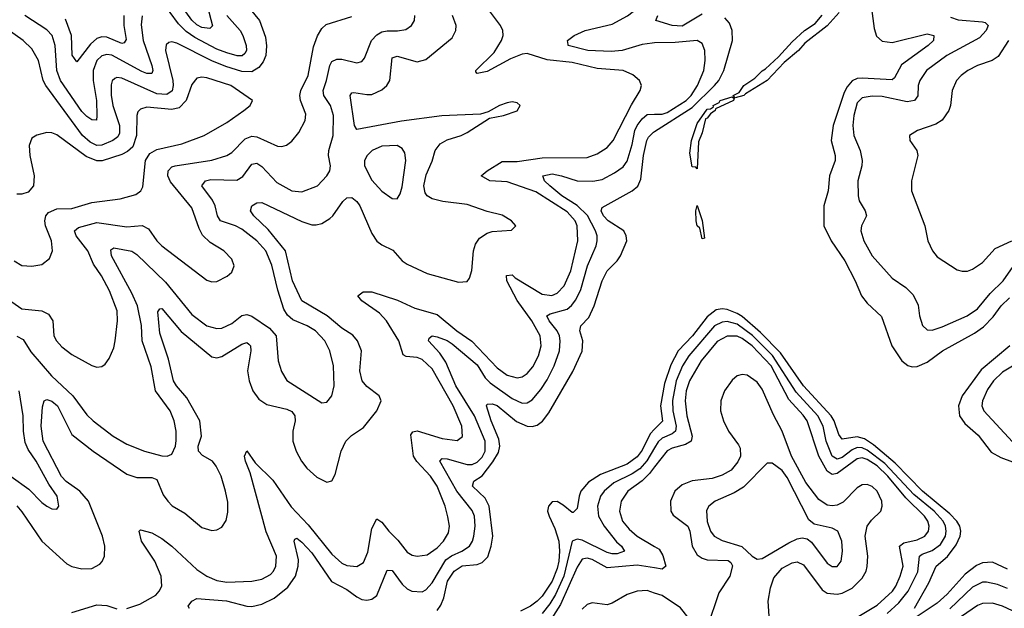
# Model space of a CAD drawing. Header units: inches. Extents: x 1843162 to 1959474, y 907081 to 1016326.
# Tile 408 of 656: x 1907462 to 1911398, y 956462 to 958813. Entities that reach past the tile are written whole.
import ezdxf

# ---------------------------------------------------------------- set-up
doc = ezdxf.new("R2010")
doc.units = ezdxf.units.IN
doc.header["$MEASUREMENT"] = 0
doc.layers.add('B9905', color=7, linetype='Continuous')
doc.layers.add('B9915', color=7, linetype='Continuous')

msp = doc.modelspace()

# ---------------------------------------------------------------- linework, layer by layer
at = {"layer": 'B9905', "color": 5}
for points, elevation in [([(1910000, 958720.1), (1909990, 958719.9), (1909950, 958713.6), (1909870.1, 958689.9), (1909825.5, 958685.5), (1909732.7, 958690), (1909654.5, 958710), (1909653.6, 958713.6), (1909651.6, 958730), (1909678.4, 958750), (1909722.6, 958770), (1909830, 958795.4), (1909892, 958828), (1909936.5, 958863.5), (1909985.8, 958914.2), (1910000, 958933.9)], 460), ([(1908371.1, 958870), (1908420.9, 958810), (1908444, 958744), (1908448.3, 958708.3), (1908445.2, 958670), (1908435.3, 958644.7), (1908418.1, 958621.9), (1908390, 958605.2), (1908350, 958606.6), (1908286, 958626), (1908229.3, 958649.3), (1908090, 958718.9), (1908070, 958725.2), (1908058, 958722), (1908047.5, 958712.5), (1908045, 958690), (1908073.6, 958570), (1908075.4, 958550), (1908071, 958529), (1908050, 958514.7), (1908010, 958517), (1907870, 958579.9), (1907850, 958582.8), (1907841.6, 958578.4), (1907830.7, 958569.3), (1907826.7, 958553.3), (1907827.7, 958512.3), (1907833.8, 958470), (1907860.7, 958390), (1907860.2, 958359.8), (1907854.3, 958345.7), (1907834, 958330), (1907790, 958311.7), (1907770, 958310.5), (1907743.5, 958323.5), (1907713.2, 958350), (1907565.6, 958550), (1907555.4, 958570), (1907536.7, 958650), (1907510, 958696.4), (1907476.1, 958730), (1907401.6, 958781.6)], 560), ([(1907890, 956460.3), (1907942.1, 956477.9), (1908005.6, 956514.4), (1908019.8, 956530), (1908029.2, 956550), (1908027.4, 956590), (1908002.2, 956650), (1907948.3, 956730), (1907938.9, 956770), (1907944.7, 956775.3), (1907990, 956763.5), (1908030, 956740.7), (1908070, 956709.6), (1908170, 956616.3), (1908210, 956589.7), (1908250, 956572.8), (1908290, 956566.6), (1908390, 956569.6), (1908430, 956577.8), (1908463.6, 956596.4), (1908476.5, 956610), (1908486.2, 956630), (1908487.6, 956670), (1908447.1, 956767.1), (1908383.3, 957003.3), (1908364.6, 957050), (1908360.9, 957070), (1908370, 957090.4), (1908403.3, 957043.3), (1908474, 956974), (1908546.8, 956866.8), (1908614.9, 956794.9), (1908710, 956677.4), (1908750, 956642.7), (1908770, 956633.1), (1908810, 956628.8), (1908835.5, 956644.5), (1908853.8, 956686.2), (1908870, 956780.4), (1908890, 956819.6), (1908910, 956805.2), (1908937.4, 956770), (1908973.9, 956733.9), (1909010, 956686.2), (1909030, 956673.4), (1909050, 956669.4), (1909090, 956675), (1909130, 956703.6), (1909156.3, 956730), (1909176.2, 956763.8), (1909179.9, 956790), (1909173.3, 956826.7), (1909162.6, 956870), (1909130.3, 956950), (1909103.7, 956990), (1909048.8, 957048.8), (1909036.3, 957070), (1909025.4, 957154.6), (1909033, 957167), (1909050, 957170.4), (1909150, 957139.7), (1909210, 957131.8), (1909231.9, 957148.1), (1909229.4, 957190), (1909194.6, 957270), (1909110, 957418.5), (1909070, 957456), (1909050, 957464.2), (1909007.1, 957467.1), (1908994, 957474), (1908977.1, 957530), (1908928.5, 957610), (1908900.6, 957640.6), (1908828.9, 957690), (1908812.8, 957710), (1908834.5, 957725.5), (1908870, 957726), (1908972.1, 957692.1), (1909041.2, 957661.2), (1909130, 957635.4), (1909209.1, 957570), (1909268.8, 957528.8), (1909370, 957422.8), (1909410, 957393), (1909450, 957382.1), (1909470, 957386.2), (1909490, 957399.2), (1909513.1, 957426.9), (1909535.1, 957470), (1909545.7, 957510), (1909542.4, 957550), (1909509, 957610), (1909450, 957691.6), (1909409.3, 957770), (1909408.2, 957791.8), (1909430, 957794.2), (1909442.3, 957782.3), (1909550, 957717.3), (1909588.3, 957711.7), (1909610, 957720.8), (1909638.6, 957750), (1909665.4, 957810), (1909692.8, 957930), (1909689.9, 957990), (1909682.4, 958010), (1909650, 958045.3), (1909525.6, 958125.6), (1909410, 958165.2), (1909341.3, 958170), (1909307.1, 958190), (1909329.8, 958210), (1909390, 958246.2), (1909450, 958247.2), (1909550, 958260.9), (1909730, 958262.9), (1909770, 958276.8), (1909810, 958302.4), (1909834.2, 958330), (1909907.4, 958472.6), (1909942.2, 958530), (1909947.4, 958550), (1909939.1, 958570), (1909913.2, 958593.2), (1909873.6, 958610), (1909770, 958618.8), (1909670, 958642.4), (1909570, 958652.3), (1909490, 958678.4), (1909470, 958675.5), (1909423.3, 958656.7), (1909330, 958606.7), (1909290, 958597.6), (1909284.8, 958604.8), (1909285.4, 958610), (1909358.4, 958681.6), (1909387.9, 958730), (1909394.1, 958750), (1909392.8, 958770), (1909384, 958790), (1909323.2, 958870)], 480), ([(1908289.7, 958830), (1908342.4, 958770), (1908354.2, 958750), (1908366.5, 958710), (1908368.4, 958690), (1908361.9, 958678.1), (1908351, 958669), (1908331.1, 958668.9), (1908290, 958680.5), (1908250, 958694.9), (1908161.7, 958741.7), (1908126.6, 958766.6), (1908096.5, 958796.5), (1908030, 958887)], 540), ([(1908210.6, 958870), (1908231.9, 958788.1), (1908221.5, 958778.5), (1908190, 958781.7), (1908170, 958792.4), (1908150, 958810.7), (1908108.7, 958868.7)], 520), ([(1907430, 957686.4), (1907470, 957657.9), (1907550, 957650.6), (1907577.1, 957637.1), (1907594.6, 957610), (1907598.5, 957550), (1907608.4, 957530), (1907630, 957506.4), (1907670, 957475.2), (1907750, 957431.8), (1907770, 957425.3), (1907790, 957428.2), (1907803.6, 957436.4), (1907819.7, 957460.3), (1907837.3, 957502.7), (1907843.1, 957530), (1907853.1, 957610), (1907851.6, 957650), (1907820.2, 957730), (1907788.6, 957790), (1907756.4, 957836.4), (1907734.3, 957890), (1907687.6, 957950), (1907681, 957970), (1907697.2, 957982.8), (1907770, 958002.9), (1907890, 957985.3), (1907951.2, 957991.2), (1907977.1, 957977.1), (1908010, 957929.3), (1908030, 957909.3), (1908210, 957772), (1908230, 957765.3), (1908250, 957766.7), (1908291.1, 957788.9), (1908310, 957804.9), (1908318.7, 957830), (1908310, 957857), (1908277.6, 957890), (1908223.5, 957923.5), (1908192.8, 957952.8), (1908178.8, 957978.8), (1908150, 958061.5), (1908065, 958165), (1908053.9, 958190), (1908054.5, 958210), (1908070, 958225), (1908083, 958230), (1908230, 958252.6), (1908289.9, 958270.1), (1908310, 958283.2), (1908362.8, 958337.2), (1908390, 958348.2), (1908410, 958344.6), (1908492.4, 958307.6), (1908510, 958306.5), (1908528.3, 958311.7), (1908550, 958327.7), (1908576.9, 958363.1), (1908603.5, 958410), (1908604.9, 958435.1), (1908584.4, 958490), (1908581.8, 958510), (1908584.9, 958530), (1908614.3, 958590), (1908635.6, 958704.4), (1908651.6, 958748.4), (1908670, 958778), (1908686.6, 958793.4), (1908790, 958825.7)], 560), ([(1907450, 956871.2), (1907470, 956847.4), (1907550, 956729.6), (1907650, 956639.2), (1907670, 956628.4), (1907710, 956619), (1907750, 956621.1), (1907782.3, 956637.7), (1907791.8, 956648.2), (1907800.5, 956670), (1907802.4, 956710), (1907792.3, 956750), (1907736.9, 956890), (1907702.4, 956930), (1907647.9, 956967.9), (1907628.4, 956988.4), (1907555.6, 957130), (1907548.1, 957190), (1907553.4, 957266.6), (1907559.8, 957290), (1907570, 957296.1), (1907590, 957289.4), (1907613.2, 957270), (1907670, 957155.8), (1907755, 957090), (1907890, 956997), (1907930, 956984.8), (1907990, 956984.5), (1908010, 956976.1), (1908035.6, 956915.6), (1908053.3, 956890), (1908071.6, 956871.6), (1908121.6, 956841.6), (1908190, 956785), (1908230, 956772.5), (1908250, 956774.7), (1908270, 956786), (1908286.9, 956813.1), (1908293.7, 956846.3), (1908293.7, 956886.3), (1908284.9, 956930), (1908266.4, 956990), (1908247.2, 957030), (1908232.4, 957050), (1908192.4, 957072.4), (1908176.9, 957090), (1908175.5, 957110), (1908188.9, 957150), (1908182.1, 957210), (1908130, 957301.9), (1908088.1, 957350), (1908076.6, 957370), (1908056.8, 957456.8), (1908021.3, 957561.3), (1908013.7, 957646.3), (1908022.2, 957657.8), (1908030, 957659.7), (1908107.2, 957567.2), (1908230, 957465.9), (1908250, 957461.8), (1908270, 957467), (1908350, 957517), (1908370, 957523.2), (1908377.5, 957517.5), (1908383.8, 957510), (1908385.1, 957490), (1908372.2, 957410), (1908379.6, 957370), (1908393.3, 957330), (1908417.7, 957297.7), (1908450, 957275.6), (1908530, 957257.2), (1908550, 957247.3), (1908561.3, 957230), (1908562.8, 957210), (1908553.7, 957170), (1908553.9, 957130), (1908567.2, 957090), (1908588.1, 957050), (1908610, 957021.6), (1908650, 956985.3), (1908690, 956966.2), (1908708.8, 956971.2), (1908723.2, 956996.8), (1908746.7, 957090), (1908765, 957130), (1908788, 957152), (1908836.4, 957183.6), (1908888.7, 957250), (1908907.1, 957290), (1908898.9, 957310), (1908850, 957347.3), (1908830.6, 957370.6), (1908821.7, 957410), (1908828.1, 957490), (1908812.3, 957530), (1908792.9, 957552.9), (1908750, 957581.3), (1908690.8, 957630), (1908589.1, 957690), (1908551.6, 957770), (1908524.8, 957890), (1908454.7, 957974.7), (1908398.3, 958030), (1908384.5, 958050), (1908389.7, 958070), (1908410, 958081.6), (1908430, 958083), (1908590, 958007.5), (1908630, 957993.4), (1908646.7, 957993.3), (1908670, 957999.4), (1908701, 958019), (1908713.3, 958030), (1908753.4, 958086.6), (1908770, 958101.4), (1908790, 958102.3), (1908810, 958087.1), (1908820.8, 958070), (1908870, 957959.1), (1908890, 957928.7), (1908910, 957913.9), (1908953, 957893), (1908990, 957850.1), (1909010, 957836.6), (1909090, 957799.8), (1909215.7, 957764.3), (1909250, 957767.3), (1909260, 957780), (1909268.9, 957811.1), (1909275.9, 957890), (1909283.7, 957916.3), (1909299.6, 957940.4), (1909330, 957960.8), (1909350, 957966.8), (1909427.8, 957972.2), (1909445.1, 957990), (1909427.6, 958010), (1909390, 958031.6), (1909330, 958046.9), (1909250, 958074.7), (1909153.2, 958086.8), (1909110, 958097.2), (1909090, 958110), (1909082, 958122), (1909076.9, 958150), (1909086.1, 958193.9), (1909110, 958248), (1909122.5, 958290), (1909142.9, 958317.1), (1909170, 958332.8), (1909226.3, 958350), (1909250, 958362.2), (1909340.1, 958419.9), (1909395.3, 958430), (1909450, 958448.8), (1909462.7, 958470), (1909450, 958480.9), (1909430, 958485.1), (1909410, 958481.3), (1909379.1, 958470), (1909334.9, 958445.1), (1909304.2, 958435.8), (1909148.8, 958428.8), (1908988.1, 958408.1), (1908810, 958375), (1908799.6, 958390), (1908783.2, 958510), (1908790, 958521.5), (1908797.4, 958522.6), (1908850, 958513.7), (1908870, 958514.8), (1908910, 958532.6), (1908929.9, 958550), (1908940.7, 958570), (1908950, 958660.9), (1908970, 958667.7), (1909050, 958645.2), (1909085.5, 958654.5), (1909190, 958740.6), (1909205.6, 958770), (1909206.6, 958790), (1909192.1, 958830)], 520), ([(1907450, 957549.4), (1907475.2, 957535.2), (1907506, 957486), (1907588.4, 957390), (1907674.4, 957310), (1907730, 957234.5), (1907755.2, 957210), (1907835.8, 957150), (1907890, 957117.7), (1907960.7, 957090), (1908030, 957070.3), (1908051.1, 957068.9), (1908070, 957077.3), (1908085.1, 957110), (1908087.5, 957132.5), (1908086.8, 957170), (1908079.4, 957210), (1908062.9, 957250), (1908003.9, 957330), (1907986.6, 957426.6), (1907950.7, 957530), (1907948.2, 957591.8), (1907932.6, 957670), (1907910, 957720.9), (1907829, 957870), (1907826, 957894), (1907837.6, 957902.4), (1907910, 957888.1), (1907930, 957875.3), (1908044.2, 957764.2), (1908150, 957635.5), (1908210, 957590.1), (1908250, 957579.2), (1908270, 957580.4), (1908310, 957599.2), (1908350, 957631.7), (1908370, 957635.2), (1908390, 957628.4), (1908460.5, 957580.5), (1908486.8, 957550), (1908494.5, 957450), (1908507.6, 957407.6), (1908530, 957371.6), (1908670, 957282), (1908690, 957284.9), (1908710, 957310.6), (1908718.4, 957350), (1908716.2, 957430), (1908701.4, 957490), (1908681.2, 957530), (1908644.8, 957570), (1908610.9, 957590), (1908554, 957614), (1908532.3, 957632.3), (1908517.4, 957657.4), (1908493.1, 957733.1), (1908470, 957832.6), (1908445.8, 957890), (1908410, 957929.4), (1908350, 957975.8), (1908324.8, 957990), (1908264.9, 958010), (1908252.1, 958030), (1908243, 958070), (1908232.1, 958092.1), (1908189.9, 958150), (1908204.2, 958170), (1908225.8, 958174.2), (1908330, 958172.5), (1908353.3, 958186.7), (1908390, 958235.8), (1908410, 958239.8), (1908430, 958226.7), (1908490, 958163.3), (1908550, 958129.5), (1908590, 958125.4), (1908652.1, 958150), (1908689.8, 958190), (1908701.2, 958210), (1908704.1, 958230), (1908696.3, 958270), (1908697.3, 958290), (1908714.5, 958350), (1908716.2, 958430), (1908704, 958470), (1908677.2, 958510), (1908674.8, 958530), (1908688.8, 958570), (1908701.5, 958630), (1908710, 958646.2), (1908730, 958655.8), (1908750, 958655.3), (1908810, 958640.6), (1908830, 958645.8), (1908839.9, 958660.1), (1908867.9, 958730), (1908890, 958753.3), (1908910, 958764.4), (1908930, 958768.7), (1908971.7, 958768.3), (1909005.5, 958774.5), (1909028, 958790), (1909040.4, 958810), (1909041, 958830)], 540), ([(1907951.7, 958828.3), (1907947.4, 958792.6), (1907955, 958730), (1907990.1, 958629.9), (1907993.6, 958610), (1907990, 958598.3), (1907970, 958598.3), (1907950, 958605.6), (1907830, 958671.2), (1907810, 958674.4), (1907790, 958669), (1907770, 958649.9), (1907755.5, 958610), (1907755.5, 958570), (1907769, 958490), (1907770.6, 958429.4), (1907768.3, 958411.7), (1907750, 958413.3), (1907730, 958425.8), (1907710, 958446.4), (1907624.7, 958570), (1907610.5, 958610), (1907603.3, 958710), (1907591.8, 958750), (1907570, 958773), (1907482.8, 958830)], 540), ([(1907877.9, 958830), (1907877.3, 958790), (1907886.6, 958733.4), (1907879.2, 958720.8), (1907870, 958717.5), (1907810, 958743.9), (1907790, 958745), (1907770, 958737.8), (1907744.4, 958715.6), (1907690, 958644.8), (1907671.1, 958671.1), (1907668.6, 958750), (1907645.2, 958814.8)], 520), ([(1907439.6, 957850), (1907470, 957831.3), (1907510, 957827.9), (1907550, 957834.9), (1907580.3, 957859.7), (1907593.1, 957890), (1907588.4, 957930), (1907565, 957990), (1907562.5, 958010), (1907566.6, 958030), (1907576.6, 958043.4), (1907610, 958058), (1907670, 958059.4), (1907750, 958082.8), (1907862.8, 958097.2), (1907925.6, 958114.4), (1907945.7, 958130), (1907954.1, 958145.9), (1907964.7, 958250), (1907981.7, 958278.3), (1908010, 958295.1), (1908110, 958317.5), (1908198.9, 958350), (1908290, 958402.5), (1908357.4, 958450), (1908383.6, 958470), (1908391.8, 958490), (1908305.4, 958550), (1908210, 958580.4), (1908190, 958583.2), (1908170, 958579), (1908150, 958554), (1908127.4, 958490), (1908098.5, 958461.5), (1908070, 958454.1), (1907970, 958463.2), (1907943.9, 958456.1), (1907934.5, 958445.5), (1907929.6, 958430.4), (1907928.4, 958350), (1907914.3, 958305.7), (1907893.1, 958286.9), (1907870, 958274.4), (1907790.7, 958249.3), (1907769.9, 958249.9), (1907726.8, 958266.8), (1907610, 958352.8), (1907590, 958361.7), (1907570, 958363), (1907530, 958351.6), (1907510, 958339.5), (1907499.1, 958310), (1907502.5, 958270), (1907519.2, 958190), (1907516.3, 958150), (1907495.9, 958124.1), (1907470, 958116), (1907450, 958116.3)], 580), ([(1908141, 956461), (1908135.1, 956470), (1908150, 956490.4), (1908170, 956501.1), (1908288.5, 956491.5), (1908370, 956470.6), (1908390, 956469.5), (1908430, 956478.4), (1908478.4, 956501.6), (1908534.2, 956545.8), (1908564.8, 956590), (1908575, 956630), (1908576, 956656), (1908558.7, 956730), (1908562, 956738), (1908570, 956741.3), (1908590, 956726.5), (1908630, 956682.9), (1908708.2, 956568.2), (1908770, 956536.2), (1908810, 956507.3), (1908830, 956497.4), (1908850, 956494.8), (1908870, 956498.6), (1908890, 956512.6), (1908930, 956614.4), (1908950, 956613.2), (1908990, 956558.8), (1909010, 956540.1), (1909029.1, 956530), (1909070, 956528.1), (1909084.6, 956535.4), (1909110, 956564), (1909165.1, 956654.9), (1909188.1, 956671.9), (1909229.2, 956690), (1909260.2, 956710), (1909272.1, 956730), (1909277.3, 956750), (1909281.9, 956790), (1909279.2, 956830), (1909270, 956852.7), (1909209.1, 956929.1), (1909141.3, 957050), (1909150, 957059.8), (1909170, 957058.2), (1909250, 957036), (1909270, 957036.5), (1909290, 957045.2), (1909310, 957065.3), (1909322.5, 957090), (1909321.8, 957130), (1909280.4, 957230), (1909205.3, 957350), (1909165.6, 957445.6), (1909141.4, 957481.4), (1909095.8, 957530), (1909098.9, 957541.1), (1909109.9, 957550.1), (1909130, 957546.7), (1909170, 957531.8), (1909190, 957518.9), (1909290, 957434.8), (1909323, 957383), (1909342.2, 957362.2), (1909430, 957299.7), (1909470, 957281.3), (1909490, 957282.5), (1909510, 957293.9), (1909544.6, 957335.4), (1909570, 957375.1), (1909598.5, 957430), (1909619.7, 957490), (1909622.9, 957530), (1909619.5, 957550), (1909610.7, 957570), (1909578, 957610), (1909569.5, 957630.5), (1909581.7, 957638.3), (1909650, 957657.4), (1909668.1, 957671.9), (1909685.3, 957694.7), (1909704.3, 957735.7), (1909731.9, 957830), (1909766.3, 957910), (1909770.4, 957930), (1909769.9, 957950), (1909763.1, 957970), (1909731.2, 958031.2), (1909690.4, 958070.4), (1909629.5, 958110), (1909580.4, 958150), (1909559.2, 958170), (1909552.4, 958190), (1909590, 958197.2), (1909627.7, 958190), (1909690, 958169.7), (1909752.2, 958167.8), (1909790, 958174.7), (1909839, 958201), (1909874, 958226), (1909890, 958248.2), (1909910, 958314.7), (1909920.8, 958370), (1909930, 958391.1), (1909950, 958417.3), (1909970, 958434.3), (1910000, 958435.4)], 460), ([(1909130, 956453.5), (1909145.4, 956474.6), (1909156.7, 956503.3), (1909171.7, 956570), (1909198.5, 956610), (1909230, 956631.4), (1909290, 956637.3), (1909310, 956644.1), (1909332.8, 956667.2), (1909347, 956710), (1909352.5, 956750), (1909338.7, 956870), (1909321.8, 956901.8), (1909271.9, 956950), (1909276.8, 956970), (1909310, 956991.2), (1909353.4, 957046.6), (1909375.5, 957084.5), (1909381.6, 957110), (1909377, 957137), (1909346.1, 957210), (1909328.2, 957270), (1909330, 957277.1), (1909350, 957279), (1909370, 957271.6), (1909447.5, 957207.5), (1909490, 957188.7), (1909510, 957187.4), (1909530, 957193.3), (1909551.2, 957208.8), (1909577.6, 957242.4), (1909672.9, 957407.1), (1909710.7, 957489.3), (1909712.5, 957530), (1909700.8, 957570), (1909705.5, 957590), (1909736.8, 957623.2), (1909758, 957670), (1909789.7, 957770.3), (1909810.5, 957810), (1909849.9, 957850), (1909863.2, 957870), (1909888.4, 957930), (1909886.4, 957950), (1909876.8, 957970), (1909814.5, 958010), (1909795, 958030), (1909786.1, 958050), (1909790, 958063.1), (1909910.3, 958129.7), (1909932.3, 958147.7), (1909944.1, 958175.9), (1909955.3, 958270), (1909968.5, 958330), (1909975.8, 958344.2), (1909996, 958364), (1910000, 958366.6)], 440), ([(1907428, 956988), (1907498.1, 956938.1), (1907550, 956883.9), (1907570, 956869.1), (1907590, 956859.5), (1907610, 956858), (1907618.7, 956870), (1907611.5, 956910), (1907577.9, 956957.9), (1907527.5, 957050), (1907495.7, 957095.7), (1907483.8, 957123.8), (1907476.3, 957170), (1907475.3, 957230), (1907459, 957330)], 540), ([(1910000, 957177.4), (1909981.6, 957158.4), (1909950, 957093.5), (1909930, 957066.8), (1909890, 957037), (1909783.7, 956996.3), (1909734.9, 956965.1), (1909705.1, 956930), (1909697.6, 956910), (1909690, 956860.9), (1909674.9, 956845.1), (1909670, 956844.6), (1909634.4, 956874.4), (1909610, 956888.4), (1909590, 956887.1), (1909575, 956870), (1909571.9, 956850), (1909577.8, 956830), (1909601.2, 956781.2), (1909617.2, 956730), (1909620, 956690), (1909616.4, 956650), (1909610, 956620.2), (1909590, 956569.9), (1909550, 956510), (1909530, 956489.9), (1909503, 956470), (1909463.2, 956450)], 440), ([(1910000, 957103.3), (1909969.3, 957050.7), (1909940.7, 957019.3), (1909910, 956998.4), (1909837.3, 956962.7), (1909798.1, 956930), (1909783.4, 956910), (1909771.4, 956870), (1909775, 956830), (1909797.6, 956790), (1909847.7, 956727.7), (1909868, 956710), (1909879.1, 956690), (1909850, 956679.9), (1909830, 956679), (1909810, 956684.5), (1909710, 956733.9), (1909690, 956738.1), (1909670.1, 956729.9), (1909637.1, 956590), (1909603.4, 956516.6), (1909580.3, 956479.7), (1909550, 956441.3)], 460), ([(1910000, 957026.4), (1909979.7, 957000.3), (1909950, 956971.4), (1909893, 956930), (1909865.6, 956890), (1909859, 956850), (1909872, 956810), (1909897.6, 956777.6), (1909929.6, 956750), (1910000, 956708.2)], 480), ([(1910000, 956622.8), (1909930, 956634), (1909810, 956623.5), (1909750, 956656.9), (1909730, 956662.1), (1909710, 956657.4), (1909690, 956626.6), (1909623.5, 956476.5), (1909576.9, 956403.1)], 480), ([(1910000, 956522.7), (1909970, 956532.7), (1909930, 956530.6), (1909890, 956517.2), (1909830, 956482.4), (1909810, 956475.4), (1909750, 956483.9), (1909730, 956477), (1909710, 956458.6)], 520), ([(1907670, 956444.6), (1907770, 956475.7), (1907810, 956473.5), (1907850, 956460.1)], 480)]:
    msp.add_lwpolyline(points, dxfattribs=dict(at, elevation=elevation))
at = {"layer": 'B9905', "color": 5, "elevation": 540}
msp.add_lwpolyline([(1908970.4, 958310.4), (1908910, 958307.8), (1908870.2, 958290), (1908850.2, 958270), (1908840.7, 958250), (1908840.2, 958230), (1908870, 958172.6), (1908910, 958128), (1908950, 958099.5), (1908970, 958098), (1908982.2, 958117.8), (1908990, 958146), (1909004.9, 958250), (1909001.5, 958281.5), (1908990, 958299.2)], close=True, dxfattribs=at)
at = {"layer": 'B9915', "color": 5}
for points, elevation in [([(1910852.5, 958970), (1910878.2, 958778.2), (1910887.2, 958747.2), (1910910, 958727.5), (1910950, 958722.7), (1911090, 958756.1), (1911115.6, 958750), (1911115.2, 958730), (1911093.9, 958710), (1910986.9, 958633.1), (1910958.5, 958581.5), (1910950, 958573.4), (1910830, 958579.8), (1910810, 958578.7), (1910790, 958568.5), (1910770, 958545.6), (1910757.7, 958522.3), (1910713.7, 958390), (1910706.2, 958330), (1910721, 958270), (1910721.7, 958250), (1910699.4, 958190), (1910693, 958130), (1910676.6, 958070), (1910676.1, 957990), (1910705.1, 957930), (1910760.6, 957850), (1910802.2, 957770), (1910827.3, 957710), (1910850, 957680.6), (1910907.5, 957627.5), (1910947.6, 957510), (1910988.8, 957450), (1911011.8, 957431.8), (1911030, 957425.8), (1911050, 957427.1), (1911090, 957445.5), (1911151.1, 957490), (1911279.3, 957560.7), (1911314.3, 957585.7), (1911353.5, 957626.5), (1911385.5, 957670), (1911418.6, 957701.4)], 440), ([(1910000, 958366.6), (1910150, 958462.5), (1910239.5, 958550), (1910256.9, 958570), (1910276.7, 958610), (1910311, 958730), (1910309.9, 958769.9), (1910299.1, 958799.1), (1910280.8, 958820.8)], 440), ([(1910190, 958835.6), (1910110, 958787.9), (1910070, 958790.3), (1910005.3, 958810), (1910012.4, 958830)], 440), ([(1910738, 958842), (1910690, 958788), (1910600.6, 958719.4), (1910574.9, 958690), (1910518.2, 958641.8), (1910450, 958569.7), (1910362.7, 958517.3), (1910357.1, 958510), (1910321.5, 958501.5), (1910314, 958510), (1910337.4, 958522.6), (1910356.2, 958550), (1910401, 958579), (1910430, 958608.4), (1910443.6, 958616.4), (1910495.3, 958664.7), (1910550, 958724.9), (1910599.7, 958770), (1910642, 958798), (1910670, 958831.5)], 420), ([(1911183.1, 958823.1), (1911212.7, 958812.7), (1911310, 958805), (1911321.4, 958801.4), (1911333.5, 958790), (1911325.6, 958770), (1911299.3, 958740.7), (1911167.9, 958670), (1911086.9, 958610), (1911059.5, 958570), (1911053.5, 958550), (1911051.6, 958508.4), (1911038.9, 958490), (1911010, 958485.6), (1910910, 958505.9), (1910870, 958507.8), (1910830, 958500.9), (1910810, 958481), (1910796.1, 958430), (1910791.8, 958390), (1910796.2, 958350), (1910821.6, 958290), (1910829.6, 958250), (1910828.3, 958230), (1910812, 958170), (1910813.5, 958110), (1910817.7, 958090), (1910841.2, 958050), (1910847.1, 958030), (1910827.3, 957990), (1910824.1, 957970), (1910836.6, 957930), (1910870, 957870.3), (1910950, 957780.2), (1911003.5, 957743.5), (1911033.8, 957713.8), (1911053, 957673), (1911058.6, 957630), (1911071.1, 957591.1), (1911090, 957574.6), (1911110, 957573.4), (1911150, 957586), (1911249.7, 957630), (1911290, 957658.4), (1911340.9, 957719.1), (1911393.8, 957770), (1911432.8, 957827.2)], 460), ([(1910000, 958435.4), (1910030, 958436.4), (1910050, 958442.8), (1910126.3, 958490), (1910145.4, 958510), (1910171.2, 958550), (1910196.3, 958610), (1910202, 958650), (1910200.8, 958690), (1910190, 958718), (1910170, 958730.5), (1910081.8, 958721.8), (1910000, 958720.1)], 460), ([(1911414.6, 958730), (1911373.3, 958666.7), (1911349.6, 958650.4), (1911290.3, 958630), (1911251.5, 958610), (1911224.9, 958590), (1911207.3, 958570), (1911189.2, 958530), (1911182.6, 958470), (1911175.6, 958450), (1911150, 958412.1), (1911124.7, 958395.3), (1911050.7, 958370), (1911019.3, 958350), (1911020.4, 958330), (1911048.7, 958290), (1911051.5, 958270), (1911026.5, 958170), (1911026.3, 958130), (1911079.6, 957990), (1911092.6, 957930), (1911111.4, 957890), (1911130, 957866.3), (1911210, 957813.6), (1911230, 957808.2), (1911250, 957809.2), (1911270, 957816.5), (1911310, 957843.8), (1911361.3, 957898.7), (1911428, 957930)], 480), ([(1911038.2, 956461.8), (1911096.6, 956563.4), (1911125.9, 956630), (1911171, 956669), (1911204.7, 956715.3), (1911221.1, 956750), (1911224.1, 956770), (1911219.8, 956790), (1911207.4, 956810), (1911179.4, 956839.4), (1911070.5, 956930), (1910961.8, 957041.8), (1910875.1, 957115.1), (1910838.4, 957138.4), (1910810, 957146.4), (1910750, 957137.9), (1910736.7, 957156.7), (1910718.2, 957210), (1910705, 957230), (1910595.5, 957350), (1910502.9, 957482.9), (1910423, 957563), (1910350, 957626.8), (1910330, 957640.1), (1910290, 957656), (1910270, 957658.3), (1910246.2, 957653.8), (1910210, 957626), (1910151.7, 957550), (1910094.6, 957490), (1910065, 957435), (1910039.8, 957360.2), (1910023.1, 957270), (1910030.7, 957209.3), (1910000, 957177.4)], 440), ([(1910930, 956441.4), (1910976.1, 956483.9), (1911013, 956530), (1911051.9, 956608.1), (1911058.6, 956670), (1911070, 956678.4), (1911110, 956692), (1911142.8, 956717.2), (1911162.5, 956750), (1911165.9, 956770), (1911162.1, 956790), (1911152.8, 956810), (1911117.5, 956850), (1911036.4, 956916.4), (1910920.2, 957040.2), (1910850, 957094), (1910830, 957102.7), (1910810, 957103.7), (1910790, 957095.3), (1910750, 957063.7), (1910730, 957057.5), (1910710, 957069), (1910685.8, 957130), (1910673.8, 957190), (1910652.9, 957230), (1910565.4, 957325.4), (1910471.5, 957471.5), (1910390.9, 957550.9), (1910330, 957597.1), (1910290, 957607.5), (1910270, 957605.4), (1910239.9, 957590), (1910136.3, 957470), (1910110.9, 957430), (1910086.6, 957370), (1910071.4, 957291.4), (1910073, 957250), (1910086.3, 957190), (1910082.9, 957170), (1910070, 957158.9), (1910030, 957141.2), (1910013.5, 957126.5), (1910000, 957103.3)], 460), ([(1910750, 956390.1), (1910890, 956473.7), (1910950.3, 956530), (1910964.2, 956550), (1910981.4, 956590), (1910993.2, 956630), (1910979.4, 956710), (1910996.8, 956723.2), (1911050, 956735.4), (1911079.6, 956750), (1911094.4, 956770), (1911097, 956790), (1911091.7, 956810), (1911079.4, 956830), (1911003.5, 956903.5), (1910932.4, 956990), (1910890, 957030.7), (1910850, 957056.8), (1910830, 957062.2), (1910810, 957058.7), (1910730, 957000.2), (1910710, 956996.7), (1910690, 957009.9), (1910656, 957070), (1910609.7, 957210), (1910593.5, 957233.5), (1910535.8, 957295.8), (1910465.5, 957430), (1910390, 957510), (1910350, 957540), (1910330, 957549.1), (1910290, 957548.9), (1910250, 957527.1), (1910185.3, 957450), (1910139, 957370), (1910126.1, 957330), (1910122.3, 957290), (1910129, 957230), (1910149.4, 957150), (1910145.9, 957130), (1910123.8, 957116.2), (1910070, 957100.8), (1910049.7, 957090.3), (1910000, 957026.4)], 480), ([(1911419.9, 957510), (1911305.4, 957414.6), (1911229.7, 957310), (1911214.2, 957270), (1911219, 957230), (1911240.6, 957200.6), (1911293.9, 957153.9), (1911345.6, 957085.6), (1911384, 957064), (1911477.1, 957030)], 440), ([(1911430, 957428.8), (1911390, 957405.6), (1911354.2, 957370), (1911330, 957335.7), (1911310.2, 957290.2), (1911307.8, 957270), (1911315.7, 957250), (1911430, 957127.2)], 460), ([(1910458, 956430), (1910454.2, 956490), (1910463.4, 956543.4), (1910476.9, 956583.1), (1910510, 956621.7), (1910550, 956643.4), (1910570, 956647.6), (1910595.5, 956635.5), (1910670, 956535.9), (1910690, 956522.6), (1910730, 956517.9), (1910750, 956522.3), (1910790, 956542.3), (1910830, 956582.6), (1910845.3, 956610), (1910850, 956628.5), (1910852.2, 956670), (1910841.9, 956750), (1910849.9, 956790), (1910866.6, 956813.4), (1910904.4, 956850), (1910909.9, 956870.1), (1910908.2, 956890), (1910890, 956929.9), (1910870, 956948.5), (1910850, 956956.2), (1910830, 956954.5), (1910810, 956943.4), (1910753.7, 956886.3), (1910730, 956873.6), (1910710, 956870.6), (1910690, 956874), (1910657, 956897), (1910604.3, 956964.3), (1910547.7, 957070), (1910509.2, 957170), (1910474.7, 957234.7), (1910430, 957337.5), (1910410, 957365.4), (1910370, 957393.2), (1910350, 957396), (1910330, 957390.5), (1910310, 957373.6), (1910279.6, 957330), (1910264.5, 957290), (1910263.7, 957250), (1910275.3, 957210), (1910294.6, 957170), (1910335.4, 957115.4), (1910341.2, 957101.2), (1910342.6, 957070), (1910332.9, 957047.1), (1910305.9, 957014.1), (1910270, 956993.5), (1910230, 956980.1), (1910150, 956971.2), (1910110, 956955.4), (1910080.8, 956930), (1910063.5, 956890), (1910065.3, 956850), (1910074.1, 956834.1), (1910133, 956790), (1910141, 956770), (1910149.7, 956710), (1910170, 956675.6), (1910190, 956662.4), (1910210, 956655.9), (1910293.3, 956653.3), (1910305.1, 956645.1), (1910311, 956631), (1910300.1, 956590), (1910257, 956523), (1910210, 956384.9)], 520), ([(1910000, 956708.2), (1910017.7, 956697.7), (1910032.4, 956672.4), (1910044.8, 956630), (1910030, 956618), (1910000, 956622.8)], 480), ([(1911410, 956618.3), (1911350, 956646), (1911310, 956644), (1911286.8, 956633.2), (1911241.8, 956598.2), (1911170, 956518.5), (1911130, 956481.6), (1911050, 956429)], 440), ([(1911410, 956541.2), (1911370, 956557.4), (1911326.7, 956566.7), (1911310, 956565.8), (1911270, 956546.3), (1911180, 956460)], 460), ([(1910170, 956379.9), (1910103.8, 956463.8), (1910030, 956512.7), (1910000, 956522.7)], 520), ([(1911430, 956451.2), (1911390, 956470.8), (1911350, 956482), (1911310, 956481), (1911290, 956473.4), (1911098.6, 956341.4)], 480)]:
    msp.add_lwpolyline(points, dxfattribs=dict(at, elevation=elevation))
for points, elevation in [([(1910170, 958218), (1910164, 958224), (1910150, 958226), (1910140.4, 958280.4), (1910147.6, 958330), (1910170, 958398.8), (1910210, 958456.3), (1910222.6, 958457.4), (1910235.1, 958464.9), (1910234, 958470), (1910257.8, 958482.2), (1910262.4, 958490), (1910310, 958504.7), (1910318, 958498), (1910314.9, 958490), (1910243.1, 958456.9), (1910241.6, 958450), (1910223.2, 958436.8), (1910210, 958419.6), (1910202.6, 958417.4), (1910190, 958361.2), (1910174.8, 958325.2)], 420), ([(1910190, 957937.2), (1910180.4, 957980.4), (1910170, 957989.2), (1910165.3, 958010), (1910164.4, 958050), (1910170, 958070.8), (1910190, 958011.3), (1910199.8, 957940.2)], 420), ([(1910470, 957041.2), (1910450, 957040.9), (1910354.9, 956945.1), (1910317.4, 956922.6), (1910242, 956890), (1910216.9, 956870), (1910207.9, 956852.1), (1910210, 956808.5), (1910223.8, 956770), (1910237.5, 956750), (1910270, 956733), (1910348.9, 956708.9), (1910390, 956670.2), (1910410, 956658.5), (1910430, 956660.9), (1910536.5, 956723.5), (1910570, 956739.8), (1910590, 956743), (1910610, 956739.1), (1910626.4, 956726.4), (1910690, 956642.6), (1910710, 956628.5), (1910730, 956629.2), (1910745.1, 956650), (1910750.5, 956689.5), (1910747.9, 956730), (1910732.3, 956770), (1910710, 956781.6), (1910638.3, 956798.3), (1910615.7, 956815.7), (1910530, 956984.9), (1910510, 957011.7)], 540)]:
    msp.add_lwpolyline(points, close=True, dxfattribs=dict(at, elevation=elevation))

doc.saveas('drawing.dxf')
